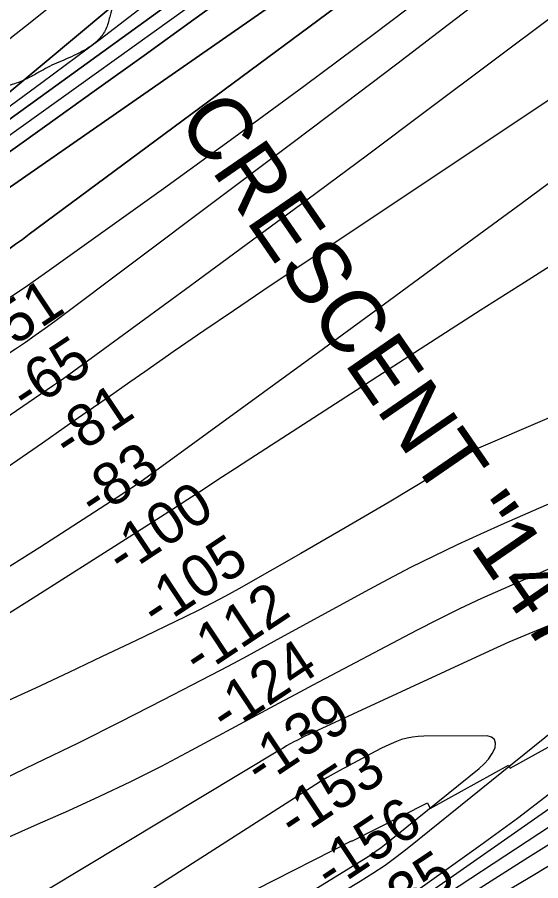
# Model space of a CAD drawing. Extents: x 3445503 to 3483459, y 540493 to 566012.
# Drawn here: x 3477575 to 3478406, y 553007 to 554379 of the extents above; entities that cross this region are included whole.
import ezdxf

# ---------------------------------------------------------------- set-up
doc = ezdxf.new("R2010")
doc.units = 0
for name, color, linetype in [('V-CHAN-NAID', 7, 'Continuous'), ('V-RIVR-EDGE', 7, 'Continuous'), ('V-RIVR-RANG', 7, 'Continuous'), ('V-RRAP-RVMT', 7, 'Continuous'), ('V-TOPO-DPTH', 7, 'Continuous'), ('V-TOPO-MAJR', 7, 'Continuous'), ('V-TOPO-MINR', 7, 'Continuous'), ('V-TOPO-WATR', 7, 'Continuous')]:
    doc.layers.add(name, color=color, linetype=linetype)

msp = doc.modelspace()

# ---------------------------------------------------------------- linework, layer by layer
at = {"layer": 'V-RIVR-EDGE'}
for points in [[(3478131.7, 554772.4), (3478110.1, 554750.4), (3478097.8, 554740.8), (3478084, 554732.2), (3478073.6, 554726.7), (3478063.1, 554718.5), (3478047.8, 554704.4), (3477998.9, 554657.9), (3477965.3, 554626.4), (3477920.9, 554588.5), (3477885.4, 554558.8), (3477867.9, 554545), (3477851.8, 554537.3), (3477825.7, 554528), (3477798.5, 554516.2), (3477787.7, 554511.3), (3477772.4, 554499.5), (3477757.1, 554478.6), (3477748.1, 554458.6), (3477733.1, 554413.1), (3477722.2, 554381.9), (3477716.6, 554362.5), (3477705.7, 554345.8), (3477695.7, 554336.1), (3477672.5, 554322), (3477640.8, 554307.6), (3477625.9, 554300.9), (3477613.2, 554293.9), (3477597.2, 554285)], [(3477597.2, 554285), (3477587.5, 554280.2), (3477573.3, 554274.2), (3477547.6, 554266.9), (3477530.1, 554259.4), (3477515.5, 554250.2), (3477506.2, 554243.9), (3477496.5, 554234.9), (3477485.7, 554224.5), (3477473.7, 554208.9), (3477464.8, 554197.4), (3477455.4, 554190.3), (3477441.2, 554179.2), (3477433.4, 554175.9), (3477419.6, 554169.2), (3477402.5, 554158.8), (3477389, 554151.4), (3477380.4, 554148.1), (3477373.4, 554143.6), (3477367.4, 554138.4), (3477361.8, 554128.8), (3477355.1, 554119.5), (3477350.9, 554112.4), (3477349.1, 554103.5), (3477346.8, 554091.2), (3477340, 554077.4), (3477330.3, 554067), (3477318.8, 554057.3), (3477304.6, 554049.9), (3477287.4, 554043.3), (3477278.9, 554041.4), (3477264, 554037), (3477245.7, 554032.9), (3477234.5, 554033), (3477224.1, 554034.1), (3477208.8, 554034.9), (3477200.3, 554035.3), (3477190.2, 554033.5), (3477183.5, 554032.7), (3477177.9, 554031.2), (3477171.9, 554031.6), (3477166.4, 554030.5), (3477157.8, 554029.4), (3477152.9, 554028.3), (3477142.5, 554023.1), (3477130.2, 554014.2), (3477122.3, 554006.8), (3477114.1, 553998.3), (3477111.9, 553993.4), (3477108.1, 553978.5), (3477096.9, 553950.2), (3477096.5, 553946.9), (3477094.3, 553941.3), (3477087.9, 553927.2), (3477077.4, 553908.2), (3477068.4, 553895.9), (3477055.8, 553885.9), (3477038.6, 553872.9), (3477026.6, 553865.9), (3477014.3, 553861.1), (3477008, 553861.1), (3477000.6, 553861.1), (3476997.2, 553860), (3476993.8, 553857.4), (3476989.7, 553856.3), (3476983.4, 553855.9), (3476973, 553855.9), (3476961.8, 553858.6), (3476953.3, 553864.2), (3476942.5, 553872.4), (3476939.1, 553874.7), (3476931.7, 553876.2), (3476925.4, 553876.2), (3476914.9, 553875.5), (3476909, 553873.6), (3476901.1, 553873.3), (3476891.8, 553871), (3476879.5, 553865.5), (3476859.4, 553854.4), (3476850.8, 553846.2), (3476844.4, 553835.8), (3476840.7, 553822), (3476838.4, 553814.9), (3476831.3, 553805.3), (3476812.3, 553795.6), (3476795.9, 553786), (3476787.3, 553781.5), (3476781.7, 553781.2), (3476774.3, 553781.9), (3476769.4, 553781.6), (3476764.6, 553779.4), (3476761.2, 553779), (3476751.2, 553778.3), (3476739.6, 553777.6), (3476736.3, 553777.2), (3476730.3, 553775), (3476726.6, 553772.7), (3476722.8, 553768.3), (3476718.4, 553764.2), (3476707.5, 553757.2), (3476687, 553740.1), (3476678.1, 553736), (3476671, 553733.8), (3476663.5, 553727.5), (3476651.6, 553717.8), (3476639.6, 553708.5), (3476628.1, 553698.1), (3476620.6, 553690.3), (3476617.2, 553689.2), (3476614.6, 553688.8), (3476611.3, 553685.1), (3476607.5, 553680.3), (3476601.5, 553671.4), (3476593.7, 553658.4), (3476590, 553655.4), (3476581.7, 553647.2), (3476576.5, 553641.6), (3476572.8, 553638.7), (3476567.9, 553631.6), (3476564.2, 553627.1), (3476557.1, 553622.3), (3476543.3, 553613.8), (3476523.2, 553602.7), (3476505.3, 553591.9), (3476485.1, 553579.7), (3476479.5, 553574.8), (3476475.8, 553571.5), (3476474.3, 553567.8), (3476473.9, 553564), (3476471.7, 553561.8), (3476468.3, 553560.3), (3476462.3, 553557), (3476450.4, 553550.3), (3476440.7, 553541.8), (3476435.5, 553535.8), (3476431.7, 553526.5), (3476430.2, 553526.5), (3476424.6, 553526.5), (3476420.9, 553526.6), (3476416.8, 553524.7), (3476414.9, 553524), (3476413.1, 553526.2), (3476409.4, 553529.2), (3476404.2, 553529.6), (3476397.8, 553528.8), (3476394.5, 553526.6), (3476390.4, 553524.4), (3476388.1, 553521.8)], [(3479768.8, 553521.5), (3479746.8, 553508), (3479737.4, 553501.5), (3479731.2, 553496.3), (3479729.1, 553493.1), (3479725.6, 553490), (3479718.3, 553485.5), (3479706.4, 553476.9), (3479686.3, 553464.7), (3479678.2, 553459.5), (3479670.2, 553450.5), (3479665, 553441.5), (3479660.8, 553438.7), (3479644.1, 553429.4), (3479636.4, 553424.5), (3479630.5, 553419.3), (3479624.3, 553415.9), (3479613.8, 553408.6), (3479606.8, 553403.1), (3479601.3, 553397.9), (3479591.2, 553391.6), (3479577.9, 553387.1), (3479560.9, 553376.8), (3479543.1, 553362.2), (3479535.8, 553352.5), (3479527.8, 553346.2), (3479509, 553333.4), (3479481.8, 553316.5), (3479463.4, 553304), (3479444.6, 553290.5), (3479413.6, 553266.9), (3479396.5, 553253.1), (3479388.1, 553245.8), (3479367.2, 553230.2), (3479334.5, 553209.1), (3479314.3, 553195.9), (3479313.6, 553194.5), (3479310.8, 553192.4), (3479300.7, 553188.3), (3479298.7, 553187.2), (3479295.2, 553183.1), (3479290.3, 553178.2), (3479283, 553173.4), (3479278.1, 553170.6), (3479275.3, 553170.3), (3479273.9, 553170.3), (3479272.5, 553172), (3479268.4, 553168.2), (3479263.5, 553163.7), (3479260.7, 553162), (3479256.9, 553159.5), (3479254.1, 553156.8), (3479250.6, 553156.1), (3479247.1, 553157.1), (3479245.4, 553157.1), (3479244, 553155), (3479240.9, 553149.5), (3479226.2, 553141.2), (3479210.2, 553131.1), (3479205.3, 553125.2), (3479200.5, 553121.4), (3479197, 553121.1), (3479190.7, 553124.2), (3479181.7, 553116.6), (3479172.6, 553109), (3479165, 553106.2), (3479157.3, 553102.8), (3479146.2, 553097.9), (3479136.8, 553091.4), (3479123.2, 553082), (3479107.9, 553071.6), (3479086.3, 553058.8), (3479076.5, 553055.3), (3479062.6, 553051.2), (3479060.5, 553049.8), (3479055.6, 553042.9), (3479050.4, 553038.7), (3479038.2, 553033.5), (3479032.3, 553029), (3479026.8, 553025.9), (3479019.4, 553023.5), (3479013.5, 553021.4), (3479007.6, 553016.9), (3478996.8, 553006.9), (3478989.8, 553002.4), (3478977, 552993.7), (3478963.4, 552987.1), (3478949.1, 552976.4), (3478929.6, 552960.5), (3478919.8, 552952.5), (3478912.9, 552948), (3478904.2, 552943.5), (3478895.8, 552940), (3478888.2, 552936.6), (3478872.9, 552926.5), (3478856.1, 552916.8), (3478849.2, 552911.6), (3478840.5, 552906.1), (3478830.4, 552901.6), (3478823.1, 552896.8), (3478809.5, 552888.1), (3478791, 552877), (3478782, 552871.8), (3478772.2, 552865.9), (3478747.2, 552851.8), (3478719.7, 552837.6), (3478680, 552815.4), (3478675.1, 552812), (3478668.5, 552811.3), (3478665.4, 552810.6), (3478658.8, 552806.1), (3478650.7, 552797.8), (3478644.1, 552795), (3478637.5, 552791.2), (3478629.9, 552790.2), (3478624.7, 552788.4), (3478615.9, 552781.9), (3478609.7, 552777), (3478596.4, 552769.4), (3478586.4, 552764.2), (3478563.7, 552755.2), (3478549.1, 552747.3), (3478537.6, 552739.6), (3478534.5, 552736.5), (3478530.3, 552735.5), (3478525.8, 552736.9), (3478523.4, 552735.8), (3478508.7, 552726.8), (3478487.2, 552713), (3478471.8, 552704.7), (3478459.7, 552698.1), (3478454.8, 552698.1), (3478447.1, 552695.4), (3478428, 552686.7), (3478402.6, 552675.3), (3478364.3, 552653.9), (3478354.5, 552649), (3478341.3, 552642.8), (3478325.3, 552634.5), (3478319, 552632.1), (3478313.5, 552631), (3478306.5, 552627.2), (3478298.5, 552622.7), (3478288.8, 552617.5), (3478282.2, 552615.1), (3478278.3, 552612.7), (3478266.5, 552608.6), (3478237.6, 552595.8), (3478219.2, 552586.4), (3478213.9, 552583), (3478209.8, 552580.2), (3478197.2, 552577.1), (3478186.4, 552571.6), (3478177.4, 552566), (3478168, 552560.8), (3478155.8, 552555.3), (3478148.9, 552550.4), (3478134.9, 552543.9), (3478115.8, 552536.3), (3478104, 552529.4), (3478095.6, 552523.5), (3478092.5, 552521.7), (3478089, 552519.7), (3478085.1, 552515.5), (3478080.3, 552513.8), (3478067.4, 552510.3), (3478053.1, 552498.9), (3478047.6, 552497.5), (3478043, 552496.8), (3478041.3, 552495.8), (3478039.2, 552493.7), (3478021.1, 552479.8), (3478004, 552467.7), (3477990.8, 552457.7), (3477982.1, 552452.8), (3477973, 552444.9), (3477967.4, 552440.8)]]:
    msp.add_spline(points, degree=3, dxfattribs=at)
at = {"layer": 'V-RRAP-RVMT'}
for p, q in [((3478357.3, 553186.3), (3478452.6, 553239.1)), ((3478230.7, 553122), (3478354.7, 553191)), ((3478354.7, 553191), (3478357.3, 553186.3)), ((3478106.3, 553070.1), (3478226, 553131.1)), ((3478226, 553131.1), (3478230.7, 553122)), ((3477953.7, 552993.5), (3478105.8, 553070.9)), ((3478105.8, 553070.9), (3478106.3, 553070.1))]:
    msp.add_line(p, q, dxfattribs=at)
at = {"layer": 'V-TOPO-DPTH'}
for points in [[(3478376, 554674.9), (3477501.2, 554066.2), (3477492.6, 554060.2), (3477483.9, 554054.3), (3477475.1, 554048.4), (3477466.4, 554042.5), (3477323.8, 553948), (3477243.5, 553895.2), (3477163, 553842.8), (3477082.1, 553790.9), (3477001, 553739.5), (3476696.1, 553547.7), (3476673.8, 553533.8), (3476651.5, 553520.1), (3476629.1, 553506.5), (3476606.5, 553493.1), (3475928.8, 553093.3)], [(3475928.8, 553093.3), (3476606.5, 553493.1), (3476629.1, 553506.5), (3476651.5, 553520.1), (3476673.8, 553533.8), (3476696.1, 553547.7), (3477001, 553739.5), (3477082.1, 553790.9), (3477163, 553842.8), (3477243.5, 553895.2), (3477323.8, 553948), (3477466.4, 554042.5), (3477475.1, 554048.4), (3477483.9, 554054.3), (3477492.6, 554060.2), (3477501.2, 554066.2), (3478376, 554674.9)], [(3475668.6, 553043.6), (3476583.7, 553539.1), (3476590.4, 553542.7), (3476597, 553546.5), (3476603.7, 553550.2), (3476610.2, 553554.1), (3476621.8, 553560.9), (3476622.6, 553561.4), (3476623.3, 553561.8), (3476624.8, 553562.7), (3476641.4, 553573.6), (3476650.5, 553579.6), (3476659.5, 553585.6), (3476668.4, 553591.7), (3476677.3, 553597.8), (3477407.8, 554106), (3477422.1, 554116), (3477436.4, 554126.1), (3477450.6, 554136.3), (3477464.8, 554146.5), (3478141.3, 554636.6)], [(3475668.6, 553043.6), (3476583.7, 553539.1), (3476590.4, 553542.7), (3476597, 553546.5), (3476603.7, 553550.2), (3476610.2, 553554.1), (3476621.8, 553560.9), (3476622.6, 553561.4), (3476623.3, 553561.8), (3476624.8, 553562.7), (3476641.4, 553573.6), (3476650.5, 553579.6), (3476659.5, 553585.6), (3476668.4, 553591.7), (3476677.3, 553597.8), (3477407.8, 554106), (3477422.1, 554116), (3477436.4, 554126.1), (3477450.6, 554136.3), (3477464.8, 554146.5), (3478141.3, 554636.6)], [(3478390.2, 554624.8), (3477593.7, 554034.2), (3477582.9, 554026.2), (3477572, 554018.3), (3477561.2, 554010.4), (3477550.2, 554002.5), (3477529.8, 553987.8), (3477527.7, 553986.4), (3477527, 553985.9), (3477517.9, 553980.1), (3477512.6, 553976.7), (3477507.3, 553973.4), (3477502, 553970.1), (3477496.6, 553966.9), (3476687.5, 553484.9), (3476683.1, 553482.3), (3476678.8, 553479.6), (3476674.4, 553477), (3476670, 553474.3), (3476665.7, 553471.6), (3476661.3, 553468.9), (3476657, 553466.1), (3476652.7, 553463.4), (3475775.4, 552891.7)], [(3475775.4, 552891.7), (3476652.7, 553463.4), (3476657, 553466.1), (3476661.3, 553468.9), (3476665.7, 553471.6), (3476670, 553474.3), (3476674.4, 553477), (3476678.8, 553479.6), (3476683.1, 553482.3), (3476687.5, 553484.9), (3477496.6, 553966.9), (3477502, 553970.1), (3477507.3, 553973.4), (3477512.6, 553976.7), (3477517.9, 553980.1), (3477527, 553985.9), (3477527.7, 553986.4), (3477529.8, 553987.8), (3477550.2, 554002.5), (3477561.2, 554010.4), (3477572, 554018.3), (3477582.9, 554026.2), (3477593.7, 554034.2), (3478390.2, 554624.8)], [(3477935.1, 554571.7), (3477563.1, 554260.6)], [(3477563.1, 554260.6), (3477935.1, 554571.7)], [(3477934, 554432.7), (3477855.2, 554375.4), (3477776.3, 554318.3), (3477697.1, 554261.5), (3477617.8, 554204.8), (3477520.8, 554135.8), (3477489.9, 554113.9), (3477458.9, 554092.1), (3477427.8, 554070.3), (3477396.7, 554048.7), (3477311.6, 553989.6), (3477237.7, 553938.8), (3477163.5, 553888.5), (3477088.9, 553838.7), (3477014, 553789.4), (3476656.6, 553556.3), (3476646.3, 553549.7), (3476636, 553543.1), (3476625.5, 553536.7), (3476615, 553530.4), (3476441.7, 553427.6), (3476344.3, 553370.3), (3476246.6, 553313.5)], [(3476246.6, 553313.5), (3476344.3, 553370.3), (3476441.7, 553427.6), (3476615, 553530.4), (3476625.5, 553536.7), (3476636, 553543.1), (3476646.3, 553549.7), (3476656.6, 553556.3), (3477014, 553789.4), (3477088.9, 553838.7), (3477163.5, 553888.5), (3477237.7, 553938.8), (3477311.6, 553989.6), (3477396.7, 554048.7), (3477427.8, 554070.3), (3477458.9, 554092.1), (3477489.9, 554113.9), (3477520.8, 554135.8), (3477617.8, 554204.8), (3477697.1, 554261.5), (3477776.3, 554318.3), (3477855.2, 554375.4), (3477934, 554432.7)]]:
    msp.add_lwpolyline(points, dxfattribs=at)
at = {"layer": 'V-TOPO-MAJR'}
for points in [[(3478250.1, 554434.6), (3478140.2, 554351.3), (3478029.8, 554268.8), (3477918.6, 554187.3), (3477806.8, 554106.6), (3477617.9, 553971.5), (3477590.8, 553952.5), (3477563.4, 553933.8)], [(3478450.3, 554002), (3478380.1, 553957.7), (3478310.1, 553913), (3478240.2, 553868.1), (3477944.3, 553676.9), (3477919.6, 553661), (3477895, 553645), (3477870.3, 553629), (3477845.7, 553613), (3477821.1, 553597), (3477796.4, 553581.1), (3477771.7, 553565.3), (3477746.9, 553549.5), (3477599.8, 553456.4), (3477501.3, 553394.4)], [(3478144.4, 553054.1), (3478152.6, 553060.1), (3478160.5, 553066.2), (3478308.4, 553185.6), (3478316, 553192.8), (3478322.9, 553200.6), (3478328.7, 553209.2), (3478333.7, 553218.4), (3478334.3, 553225.6), (3478332.7, 553231.5), (3478328, 553235.3), (3478321.2, 553237.7), (3478220.2, 553237.1), (3478211.3, 553236.6), (3478202.5, 553235.6), (3478193.8, 553233.8), (3478185.2, 553231.4), (3478176.8, 553228.3), (3478168.5, 553225), (3478160.3, 553221.3), (3478152.3, 553217.3), (3478085.7, 553181.8), (3478076.3, 553176.6), (3478067, 553171.3), (3478057.8, 553165.8), (3478048.7, 553160.2), (3477621.9, 552886.5)], [(3478269.3, 552969.8), (3478385.8, 553044.1), (3478468.7, 553096.2)], [(3478049.4, 552995), (3478127.6, 553043), (3478136.1, 553048.4), (3478144.4, 553054.1)]]:
    msp.add_lwpolyline(points, dxfattribs=at)
at = {"layer": 'V-TOPO-MINR'}
for points in [[(3478376, 554674.9), (3477501.2, 554066.2), (3477492.6, 554060.2), (3477483.9, 554054.3), (3477475.1, 554048.4), (3477466.4, 554042.5), (3477323.8, 553948), (3477243.5, 553895.2), (3477163, 553842.8), (3477082.1, 553790.9), (3477001, 553739.5), (3476696.1, 553547.7), (3476673.8, 553533.8), (3476651.5, 553520.1), (3476629.1, 553506.5), (3476606.5, 553493.1), (3475928.8, 553093.3)], [(3478141.3, 554636.6), (3477464.8, 554146.5), (3477450.6, 554136.3), (3477436.4, 554126.1), (3477422.1, 554116), (3477407.8, 554106), (3476677.3, 553597.8), (3476668.4, 553591.7), (3476659.5, 553585.6), (3476650.5, 553579.6), (3476641.4, 553573.6), (3476624.8, 553562.7), (3476623.3, 553561.8), (3476622.6, 553561.4), (3476621.8, 553560.9), (3476610.2, 553554.1), (3476603.7, 553550.2), (3476597, 553546.5), (3476590.4, 553542.7), (3476583.7, 553539.1), (3475668.6, 553043.6)], [(3478390.2, 554624.8), (3477593.7, 554034.2), (3477582.9, 554026.2), (3477572, 554018.3), (3477561.2, 554010.4), (3477550.2, 554002.5), (3477529.8, 553987.8), (3477527.7, 553986.4), (3477527, 553985.9), (3477517.9, 553980.1), (3477512.6, 553976.7), (3477507.3, 553973.4), (3477502, 553970.1), (3477496.6, 553966.9), (3476687.5, 553484.9), (3476683.1, 553482.3), (3476678.8, 553479.6), (3476674.4, 553477), (3476670, 553474.3), (3476665.7, 553471.6), (3476661.3, 553468.9), (3476657, 553466.1), (3476652.7, 553463.4), (3475775.4, 552891.7)], [(3477936, 554459.4), (3477492.4, 554141.3), (3477469.9, 554125.3), (3477447.5, 554109.4), (3477424.9, 554093.5), (3477402.4, 554077.8), (3477044.8, 553829.2), (3476976.3, 553782), (3476907.6, 553735.2), (3476838.4, 553689.1), (3476769, 553643.3), (3476640.7, 553559.5), (3476635.2, 553556), (3476629.6, 553552.5), (3476624, 553549), (3476618.4, 553545.7), (3476528.1, 553492.2), (3476477.2, 553462.4), (3476426.1, 553432.9), (3476374.7, 553403.9), (3476323.1, 553375.2), (3475703.9, 553034.2)], [(3477699.7, 554454.6), (3477595.4, 554370.4), (3477416.5, 554229.8), (3477400.3, 554217.6), (3477383.8, 554205.8), (3477366.9, 554194.6), (3477349.6, 554183.9), (3477212.9, 554102.2), (3477126.7, 554051.8), (3477039.9, 554002.4), (3476952.2, 553954.6), (3476863.9, 553907.9), (3476528.4, 553734.2), (3476520.5, 553730.1), (3476512.6, 553725.9), (3476504.7, 553721.8), (3476496.9, 553717.7), (3476489, 553713.5), (3476481.1, 553709.3), (3476473.3, 553705.2), (3476465.4, 553701), (3476330.6, 553629.6), (3476255.4, 553589.7)], [(3478532.3, 554461.2), (3478226.6, 554231.7), (3478130.7, 554160), (3478034.6, 554088.5), (3477938.3, 554017.4), (3477841.8, 553946.4), (3477664.5, 553816.6), (3477656.5, 553810.8), (3477648.5, 553805.1), (3477640.4, 553799.4), (3477632.3, 553793.8), (3477453.9, 553672.2)], [(3478341, 554429.9), (3478259.3, 554367.1), (3478177.4, 554304.5), (3478095.2, 554242.2), (3478012.9, 554180.1), (3477634.2, 553895.9), (3477618.9, 553884.5), (3477603.3, 553873.4), (3477587.6, 553862.4), (3477571.8, 553851.7), (3477111.5, 553545.2), (3477056.3, 553509.1), (3477000.7, 553473.6), (3476944.5, 553439), (3476888, 553405.1), (3476836, 553374.4), (3476805.1, 553356.3), (3476774, 553338.4), (3476742.9, 553320.8), (3476711.6, 553303.3), (3476121.2, 552975.6)], [(3477934, 554432.7), (3477855.2, 554375.4), (3477776.3, 554318.3), (3477697.1, 554261.5), (3477617.8, 554204.8), (3477520.8, 554135.8), (3477489.9, 554113.9), (3477458.9, 554092.1), (3477427.8, 554070.3), (3477396.7, 554048.7), (3477311.6, 553989.6), (3477237.7, 553938.8), (3477163.5, 553888.5), (3477088.9, 553838.7), (3477014, 553789.4), (3476656.6, 553556.3), (3476646.3, 553549.7), (3476636, 553543.1), (3476625.5, 553536.7), (3476615, 553530.4), (3476441.7, 553427.6), (3476344.3, 553370.3), (3476246.6, 553313.5)], [(3477797.6, 554413.9), (3477706.2, 554343.8), (3477614, 554274.8), (3477444.5, 554150.3)], [(3478616.2, 554379.1), (3477965, 553944.3), (3477917.9, 553912.6), (3477870.9, 553880.7), (3477824.1, 553848.5), (3477777.4, 553816), (3477753.6, 553799.3), (3477718.9, 553775.1), (3477684.2, 553750.9), (3477649.5, 553726.7), (3477614.8, 553702.6), (3477591.2, 553686.2), (3477544.5, 553654.1)], [(3478479.2, 554160), (3478374.8, 554082.8), (3478270.4, 554005.8), (3478165.7, 553929), (3478060.9, 553852.4), (3477781.3, 553648.5), (3477771.3, 553641.3), (3477761.2, 553634.3), (3477751.1, 553627.5), (3477740.8, 553620.7), (3477610.5, 553536.8), (3477534.5, 553489)], [(3478879.4, 553940.2), (3478303.5, 553692.8), (3478234.5, 553650.5), (3478165.2, 553608.7), (3478095.4, 553567.8), (3478025.3, 553527.4), (3477926.5, 553471.2), (3477905.5, 553459.6), (3477884.3, 553448.2), (3477862.9, 553437.2), (3477841.3, 553426.5), (3477762.7, 553388.6), (3477709.8, 553363.3), (3477656.7, 553338.2), (3477603.6, 553313.4), (3477550.3, 553288.8)], [(3478218.2, 552981.4), (3479186.6, 553658.3)], [(3478423, 553607.7), (3478385.3, 553591.4), (3478347.8, 553574.8), (3478310.4, 553557.9), (3478273.1, 553540.7), (3478236.2, 553522.9), (3478199.4, 553504.7), (3478163, 553485.8), (3478126.9, 553466.4), (3477982.4, 553387.1), (3477961.2, 553375.5), (3477939.8, 553364), (3477918.4, 553352.6), (3477897, 553341.4), (3477806, 553294), (3477738.7, 553259.6), (3477671.3, 553225.8), (3477603.3, 553192.8), (3477535.1, 553160.3)], [(3478417.3, 553501.5), (3478382, 553486.5), (3478346.9, 553471.2), (3478312, 553455.5), (3478277.3, 553439.3), (3478243, 553422.3), (3478208.9, 553404.8), (3478044.1, 553317.9), (3478016.7, 553303.4), (3477989.4, 553288.8), (3477962.1, 553274.2), (3477934.8, 553259.4), (3477851.2, 553214), (3477803.1, 553188.7), (3477754.7, 553164.2), (3477705.6, 553140.9), (3477656.2, 553118.4), (3477606.4, 553096.6), (3477556.7, 553074.6), (3477507, 553052.7), (3477457.3, 553030.7), (3477451.4, 553028.1), (3477399, 553004.2)], [(3478419.3, 553412.5), (3478387.2, 553399.7), (3478355.4, 553386.1), (3478323.9, 553372), (3478037.6, 553239.5), (3478031.7, 553236.7), (3478025.8, 553233.8), (3478019.9, 553230.8), (3478014, 553227.8), (3478008.2, 553224.6), (3478002.5, 553221.4), (3477996.8, 553218.1), (3477991.1, 553214.8), (3477189.5, 552732.5), (3477187.1, 552731), (3477184.7, 552729.6), (3477182.3, 552728.2), (3477179.9, 552726.8), (3477146.8, 552707.7), (3477127.9, 552696.6), (3477109.1, 552685.6), (3477090.2, 552674.4), (3477071.4, 552663.3), (3476258.6, 552177.5)], [(3478158.8, 553032.2), (3478177.9, 553046.2), (3478196.6, 553060.7), (3478543.7, 553341)], [(3478241.3, 552976.1), (3478528, 553164.2)], [(3478199.9, 552984.9), (3478310.8, 553064.1), (3478368.9, 553106.9), (3478426.2, 553150.7)], [(3476240.7, 551962.2), (3476273.5, 551980.5), (3476306.2, 551998.7), (3476339.1, 552016.7), (3476372, 552034.6), (3476863.6, 552300.3), (3476938.2, 552340.6), (3477012.7, 552380.9), (3477087.3, 552421.3), (3477161.9, 552461.6), (3477283.3, 552527.3), (3477297.2, 552534.8), (3477311, 552542.3), (3477324.9, 552549.9), (3477338.7, 552557.4), (3477531, 552663), (3477637.1, 552722), (3477742.7, 552782), (3477847.5, 552843.2), (3477951.9, 552905.4), (3478119.3, 553006.4), (3478139.2, 553019.1), (3478158.8, 553032.2)], [(3478357.6, 552994.2), (3478388.6, 553013), (3478419.7, 553031.6)]]:
    msp.add_lwpolyline(points, dxfattribs=at)
at = {"layer": 'V-TOPO-WATR'}
msp.add_lwpolyline([(3477935.1, 554571.7), (3477563.1, 554260.6)], dxfattribs=at)

# ---------------------------------------------------------------- texts
at = {"layer": 'V-CHAN-NAID'}
msp.add_text('CRESCENT "147" (148.8)', height=100, rotation=304.5742, dxfattribs=at).set_placement((3477827, 554215.4))
at = {"layer": 'V-RIVR-RANG'}
for s, p in [('-51', (3477545.7, 553840.2)), ('-65', (3477589.6, 553749.3)), ('-81', (3477656.8, 553673.9)), ('-83', (3477697.7, 553580.9)), ('-100', (3477742, 553490.3)), ('-105', (3477796.5, 553406.5)), ('-112', (3477863, 553330.6)), ('-124', (3477906.5, 553239.4)), ('-139', (3477961.1, 553155.7)), ('-153', (3478014.7, 553071.2)), ('-156', (3478072.5, 552989.5)), ('-135', (3478124.9, 552904.3))]:
    msp.add_text(s, height=67, rotation=33.5857, dxfattribs=at).set_placement(p)

doc.saveas('drawing.dxf')
